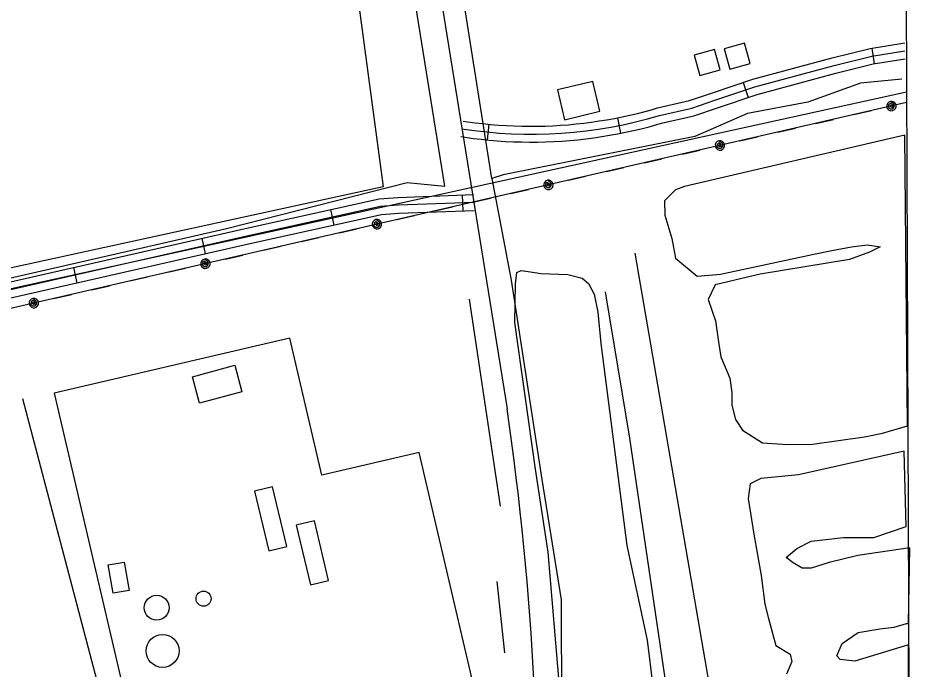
# Model space of a CAD drawing. Extents: x 3392644 to 3430565, y 576657 to 602123.
# Drawn here: x 3426681 to 3428400, y 589172 to 590409 of the extents above; entities that cross this region are included whole.
import ezdxf

# ---------------------------------------------------------------- set-up
doc = ezdxf.new("R2010")
doc.units = 0
for name, color, linetype in [('V-BLDG-OTLN', 7, 'Continuous'), ('V-DOMW-TANK', 7, 'Continuous'), ('V-GRID-FRAM', 7, 'Continuous'), ('V-ROAD-CNTR', 7, 'Continuous'), ('V-SITE-VEGE', 7, 'Continuous'), ('V-TOPO-BNDY', 7, 'Continuous'), ('V-TOPO-SHOR', 7, 'Continuous'), ('V-UTIL-LINE', 7, 'Continuous')]:
    doc.layers.add(name, color=color, linetype=linetype)

msp = doc.modelspace()

# ---------------------------------------------------------------- linework, layer by layer
at = {"layer": 'V-BLDG-OTLN'}
for points in [[(3428070, 590322.7), (3428059.1, 590361.2), (3428020.6, 590350.3), (3428031.5, 590311.8)], [(3428012.9, 590310.5), (3428002.1, 590349), (3427963.6, 590338.1), (3427974.5, 590299.7)], [(3427717.7, 590215.7), (3427784.8, 590231.8), (3427771.3, 590288.5), (3427704.1, 590272.4)], [(3427025.1, 589677.9), (3427011.6, 589728.2), (3427091.8, 589749.8), (3427105.4, 589699.4)], [(3427156.5, 589397.6), (3427190.6, 589405.8), (3427163.3, 589519), (3427129.3, 589510.8)], [(3427242.8, 589454.5), (3427208.4, 589446.4), (3427235.3, 589333.4), (3427269.6, 589341.5)], [(3426851.8, 589371.2), (3426882, 589376.3), (3426891.2, 589322.8), (3426861, 589317.7)]]:
    msp.add_lwpolyline(points, close=True, dxfattribs=at)
msp.add_lwpolyline([(3426954.6, 588794.2), (3427591.8, 588943.3), (3427441.8, 589584.3), (3427256.9, 589541.1), (3427196, 589801.5), (3426748.7, 589696.8), (3426881.1, 589131), (3426835.4, 589120.3), (3426871.9, 588964.4), (3426912.6, 588973.9), (3426954.6, 588794.2)], dxfattribs=at)
at = {"layer": 'V-DOMW-TANK'}
for centre, radius in [((3427032.5, 589307.1), 14.3), ((3426943.5, 589289.8), 23.6), ((3426954.9, 589207.8), 31.3)]:
    msp.add_circle(centre, radius, dxfattribs=at)
at = {"layer": 'V-GRID-FRAM'}
msp.add_lwpolyline([(3396720.3, 600227.7), (3428325.7, 600342.6), (3428399.7, 582159.3), (3396778.5, 582044.3), (3396720.3, 600227.7)], dxfattribs=at)
at = {"layer": 'V-ROAD-CNTR'}
for p, q in [((3428300.7, 590351.6), (3428305.5, 590322)), ((3428056.9, 590286.5), (3428066.4, 590258)), ((3427818.3, 590219.5), (3427824.1, 590190.1)), ((3427573.9, 590207.2), (3427570.9, 590177.4)), ((3427523.6, 590072.9), (3427524.7, 590042.9)), ((3427273.3, 590045.3), (3427279.8, 590016)), ((3427029.2, 589990.9), (3427035.9, 589961.6)), ((3426785.4, 589935.6), (3426792, 589906.3))]:
    msp.add_line(p, q, dxfattribs=at)
for points in [[(3426863.4, 594261), (3427167.5, 592419.1), (3427494.1, 590376.2), (3427608.7, 589667.1)], [(3427525, 590213.3), (3427533.3, 590212.1), (3427547.9, 590210.1), (3427562.7, 590208.4), (3427577.4, 590206.9), (3427592.1, 590205.7), (3427606.8, 590204.8), (3427621.7, 590204), (3427636.4, 590203.6), (3427651.2, 590203.5), (3427666, 590203.5), (3427680.7, 590203.8), (3427695.4, 590204.4), (3427710.3, 590205.3), (3427725, 590206.4), (3427739.7, 590207.7), (3427754.4, 590209.4), (3427769, 590211.3), (3427783.7, 590213.4), (3427798.2, 590215.8), (3427812.8, 590218.4), (3427827.3, 590221.3), (3427841.7, 590224.5), (3427856.1, 590227.9), (3427870.5, 590231.5), (3427884.7, 590235.4), (3427894.4, 590238.2), (3427954.9, 590252.2), (3427998.2, 590266.8), (3428074.8, 590292.5), (3428225.4, 590333.4), (3428297.7, 590351.1), (3428363.8, 590361.8)], [(3427898.2, 590223.7), (3427959, 590237.7), (3428003, 590252.6), (3428079.1, 590278.1), (3428229.2, 590318.9), (3428300.6, 590336.4), (3428363.8, 590346.6)], [(3427520.6, 590183.7), (3427529.1, 590182.4), (3427544.2, 590180.3), (3427559.4, 590178.6), (3427574.7, 590177), (3427589.9, 590175.8), (3427605.1, 590174.8), (3427620.5, 590174), (3427635.8, 590173.6), (3427651, 590173.5), (3427666.4, 590173.5), (3427681.7, 590173.8), (3427696.9, 590174.5), (3427712.3, 590175.4), (3427727.5, 590176.5), (3427742.7, 590177.9), (3427758, 590179.6), (3427773.1, 590181.5), (3427788.2, 590183.8), (3427803.3, 590186.2), (3427818.4, 590189), (3427833.4, 590191.9), (3427848.4, 590195.2), (3427863.2, 590198.7), (3427878.1, 590202.5), (3427892.8, 590206.5), (3427902, 590209.2), (3427963.1, 590223.3), (3428007.7, 590238.3), (3428083.5, 590263.7), (3428232.9, 590304.4), (3428303.6, 590321.7), (3428363.9, 590331.4)], [(3425271.4, 589591.8), (3426002.3, 589758), (3427117, 590010.8), (3427366.1, 590065.8), (3427401.2, 590068.5), (3427544.9, 590073.7)], [(3427545.4, 590058.7), (3427402, 590053.5), (3427368.3, 590050.9), (3427120.3, 589996.1), (3426005.6, 589743.4), (3425274.7, 589577.2)], [(3425278.1, 589562.6), (3426008.9, 589728.8), (3427123.5, 589981.5), (3427370.5, 590036.1), (3427402.9, 590038.5), (3427545.9, 590043.7)]]:
    msp.add_lwpolyline(points, dxfattribs=at)
for centre, radius, start, end in [((3427654.1, 591050.2), 861.8, 261.2351, 286.4536), ((3421926.3, 588844.4), 5741.7, 357.71964, 8.23795)]:
    msp.add_arc(centre, radius, start, end, dxfattribs=at)
at = {"layer": 'V-SITE-VEGE'}
for points in [[(3427230.9, 591150.1), (3427373.3, 590088.3), (3426499.4, 589898), (3424945.7, 589536.8), (3424403.4, 590563.9)], [(3427708.7, 589133.6), (3427686.7, 589395.5), (3427662.8, 589552.7), (3427623.5, 589831), (3427624.3, 589904.2), (3427627, 589925.8), (3427635.1, 589929.5), (3427652.8, 589926.9), (3427672.5, 589924.2), (3427723.9, 589922.3), (3427751.4, 589915.3), (3427762.9, 589905), (3427774, 589884.8), (3427780.7, 589850.9), (3427786.4, 589791.4), (3427835.6, 589407.8), (3427874.5, 589228.4), (3427885.1, 589141)]]:
    msp.add_lwpolyline(points, dxfattribs=at)
at = {"layer": 'V-TOPO-BNDY'}
msp.add_line((3425734.5, 589690.8), (3428366.7, 590268.8), dxfattribs=at)
at = {"layer": 'V-TOPO-SHOR'}
for p, q in [((3428070.6, 588691.5), (3427851.7, 589962.4)), ((3427596.2, 589482.8), (3427537.6, 589875.5)), ((3427604.4, 589204.2), (3427589.6, 589339.9))]:
    msp.add_line(p, q, dxfattribs=at)
for points in [[(3427579.7, 590104.3), (3427382.2, 591353.8), (3427338.2, 591682.2), (3427308.8, 591896.4), (3427093.7, 593095.9), (3426991.2, 593781.3), (3426815.8, 594852.3), (3426691.5, 595637.7)], [(3421407.3, 589095.9), (3421486.9, 588810.5), (3421529.9, 588782), (3421594.1, 588789.4), (3421658.3, 588825.4), (3423735.6, 589261.6), (3424385.2, 589406.8), (3424842.1, 589501.3), (3425713, 589697.4), (3427076.3, 590009.6), (3427418.9, 590096.5), (3427490.4, 590089.6), (3427329.6, 591089.2), (3427205.6, 591803.2), (3426993.8, 593074.1), (3426906, 593623.8), (3426789.2, 594330.7)], [(3428357.7, 590292.8), (3428279.1, 590285.4), (3428179.2, 590249.3), (3428065, 590227.5), (3427965.2, 590184.2), (3427601.1, 590111.5), (3427579.7, 590104.3), (3427616.1, 589911.5), (3427674.6, 589533.1), (3427711.2, 589304.6), (3427711.9, 589097.4), (3427727.5, 588747.4), (3427713.8, 588590.2), (3428170.6, 588699)], [(3427964, 588782.6), (3427841.7, 589611.3), (3427795.3, 589889.4)], [(3426688.6, 589686.6), (3426832.5, 589141.9), (3426821.3, 589107.8), (3426861.6, 588948.9), (3426907.2, 588909.3), (3426930.6, 588733.4), (3426942, 588716.4), (3427015.9, 588699.6), (3427129.4, 588722.7), (3427243, 588717.5), (3427333.9, 588695.1), (3427441.9, 588667.1), (3427549.9, 588656.1), (3427601, 588656.3)], [(3428371, 589045.7), (3428370.4, 589219.4), (3428268.4, 589188.3), (3428241.1, 589191.7), (3428234.3, 589198.4), (3428244.4, 589222.3), (3428275, 589242.8), (3428315.8, 589249.8), (3428343, 589253.3), (3428366.8, 589260.2), (3428370.2, 589260.2), (3428373.1, 589403.2), (3428274.4, 589389.2), (3428220, 589375.4), (3428186, 589365.1), (3428169, 589365), (3428151.9, 589375.2), (3428138.3, 589385.3), (3428158.6, 589402.4), (3428185.8, 589416.1), (3428247.1, 589423.2), (3428304.9, 589423.4), (3428366.2, 589444), (3428362.2, 589587), (3428161.5, 589542), (3428090.1, 589534.9), (3428069.7, 589524.7), (3428066.4, 589497.4), (3428076.8, 589429.4), (3428090.7, 589351.1), (3428097.7, 589296.7), (3428104.7, 589269.5), (3428118.5, 589218.4), (3428145.7, 589201.5), (3428149.2, 589187.9), (3428139.1, 589164)]]:
    msp.add_lwpolyline(points, dxfattribs=at)
msp.add_lwpolyline([(3428363.5, 590186.2), (3427945.1, 590089.3), (3427928.1, 590082.5), (3427907.7, 590062), (3427907.8, 590034.7), (3427921.6, 589990.5), (3427928.5, 589953.1), (3427969.5, 589919.2), (3428013.8, 589922.8), (3428190.6, 589960.9), (3428224.7, 589967.8), (3428262.1, 589974.7), (3428292.7, 589978.3), (3428316.6, 589974.9), (3428296.2, 589964.6), (3428258.8, 589950.9), (3428088.7, 589923), (3428003.6, 589902.3), (3427990.1, 589875), (3428003.9, 589834.2), (3428010.8, 589790), (3428014.3, 589766.2), (3428031.5, 589725.4), (3428035, 589698.2), (3428035.1, 589674.3), (3428042, 589647.1), (3428055.7, 589626.7), (3428093.2, 589603), (3428140.9, 589599.8), (3428188.6, 589600), (3428287.2, 589614), (3428321.3, 589620.9), (3428368.9, 589634.7)], close=True, dxfattribs=at)
at = {"layer": 'V-UTIL-LINE'}
for points in [[(3428366.8, 590248.3), (3426811.9, 589891.3), (3425353.1, 589554.7), (3423888.1, 589216.6), (3421944.1, 588762.8), (3421467.3, 588654.6), (3421365.1, 589029.2), (3418707.9, 588416.7)], [(3428338.2, 590241.7), (3428336.1, 590243.7), (3428335.8, 590241.4), (3428337.8, 590239.6), (3428340.6, 590240.5), (3428340, 590243.9), (3428336.1, 590246.5), (3428332.7, 590243.9), (3428332.5, 590239), (3428336.2, 590236.4), (3428340.7, 590236.4), (3428343.6, 590240.2), (3428342.7, 590245.7), (3428336.2, 590250.5), (3428333, 590249.1), (3428330.6, 590246.5), (3428329.3, 590243.2), (3428329.4, 590239.7), (3428330.8, 590236.5), (3428333.4, 590234.1), (3428336.7, 590232.9), (3428340.2, 590233), (3428343.4, 590234.4), (3428345.8, 590237), (3428347.1, 590240.2), (3428347, 590243.8), (3428345.5, 590247), (3428343, 590249.4), (3428339.7, 590250.6), (3428336.2, 590250.5)], [(3428267, 590225.4), (3428300.1, 590233)], [(3428194.9, 590208.8), (3428228, 590216.4)], [(3428122.8, 590192.3), (3428155.9, 590199.9)], [(3428050.6, 590175.7), (3428083.8, 590183.3)], [(3428012.7, 590167), (3428010.5, 590168.9), (3428010.2, 590166.6), (3428012.3, 590164.8), (3428015.1, 590165.8), (3428014.5, 590169.1), (3428010.6, 590171.7), (3428007.2, 590169.1), (3428007, 590164.3), (3428010.7, 590161.6), (3428015.2, 590161.7), (3428018.1, 590165.5), (3428017.2, 590170.9), (3428010.6, 590175.8), (3428007.4, 590174.3), (3428005, 590171.8), (3428003.8, 590168.5), (3428003.9, 590165), (3428005.3, 590161.8), (3428007.9, 590159.4), (3428011.2, 590158.1), (3428014.7, 590158.2), (3428017.9, 590159.7), (3428020.3, 590162.2), (3428021.5, 590165.5), (3428021.4, 590169), (3428020, 590172.2), (3428017.4, 590174.6), (3428014.1, 590175.9), (3428010.6, 590175.8)], [(3427941.5, 590150.6), (3427974.6, 590158.3)], [(3427869.4, 590134.1), (3427902.5, 590141.7)], [(3427797.2, 590117.5), (3427830.4, 590125.1)], [(3427687.1, 590092.2), (3427685, 590094.2), (3427684.7, 590091.9), (3427686.8, 590090.1), (3427689.5, 590091), (3427688.9, 590094.4), (3427685, 590097), (3427681.6, 590094.4), (3427681.4, 590089.5), (3427685.2, 590086.9), (3427689.7, 590086.9), (3427692.6, 590090.7), (3427691.7, 590096.2), (3427685.1, 590101), (3427681.9, 590099.6), (3427679.5, 590097), (3427678.3, 590093.7), (3427678.4, 590090.2), (3427679.8, 590087), (3427682.4, 590084.6), (3427685.6, 590083.4), (3427689.1, 590083.5), (3427692.3, 590084.9), (3427694.8, 590087.5), (3427696, 590090.7), (3427695.9, 590094.2), (3427694.5, 590097.4), (3427691.9, 590099.9), (3427688.6, 590101.1), (3427685.1, 590101)], [(3427725.1, 590101), (3427758.3, 590108.6)], [(3427616, 590075.9), (3427649.1, 590083.5)], [(3427543.8, 590059.3), (3427577, 590066.9)], [(3427471.7, 590042.8), (3427504.9, 590050.4)], [(3427361.6, 590017.5), (3427359.5, 590019.4), (3427359.2, 590017.1), (3427361.3, 590015.3), (3427364, 590016.3), (3427363.4, 590019.6), (3427359.5, 590022.2), (3427356.1, 590019.6), (3427355.9, 590014.7), (3427359.7, 590012.1), (3427364.1, 590012.2), (3427367.1, 590016), (3427366.2, 590021.4), (3427359.6, 590026.2), (3427356.4, 590024.8), (3427354, 590022.3), (3427352.7, 590019), (3427352.8, 590015.5), (3427354.3, 590012.3), (3427356.8, 590009.8), (3427360.1, 590008.6), (3427363.6, 590008.7), (3427366.8, 590010.1), (3427369.2, 590012.7), (3427370.5, 590016), (3427370.4, 590019.5), (3427368.9, 590022.7), (3427366.4, 590025.1), (3427363.1, 590026.4), (3427359.6, 590026.2)], [(3427399.6, 590026.2), (3427432.7, 590033.8)], [(3427290.4, 590001.1), (3427323.6, 590008.7)], [(3427218.3, 589984.6), (3427251.5, 589992.2)], [(3427146.2, 589968), (3427179.3, 589975.6)], [(3427074.1, 589951.4), (3427107.2, 589959.1)], [(3427036.1, 589942.7), (3427034, 589944.7), (3427033.7, 589942.4), (3427035.7, 589940.6), (3427038.5, 589941.5), (3427037.9, 589944.9), (3427034, 589947.5), (3427030.6, 589944.9), (3427030.4, 589940), (3427034.1, 589937.4), (3427038.6, 589937.4), (3427041.5, 589941.2), (3427040.6, 589946.7), (3427034.1, 589951.5), (3427030.9, 589950.1), (3427028.5, 589947.5), (3427027.2, 589944.2), (3427027.3, 589940.7), (3427028.7, 589937.5), (3427031.3, 589935.1), (3427034.6, 589933.8), (3427038.1, 589934), (3427041.3, 589935.4), (3427043.7, 589937.9), (3427045, 589941.2), (3427044.8, 589944.7), (3427043.4, 589947.9), (3427040.9, 589950.3), (3427037.6, 589951.6), (3427034.1, 589951.5)], [(3426964.9, 589926.4), (3426998, 589934)], [(3426892.8, 589909.8), (3426925.9, 589917.4)], [(3426820.7, 589893.3), (3426853.8, 589900.9)], [(3426710.6, 589867.9), (3426708.4, 589869.8), (3426708.1, 589867.5), (3426710.2, 589865.7), (3426713, 589866.7), (3426712.4, 589870), (3426708.5, 589872.6), (3426705.1, 589870), (3426704.9, 589865.1), (3426708.6, 589862.5), (3426713.1, 589862.5), (3426716, 589866.4), (3426715.1, 589871.8), (3426708.6, 589876.6), (3426705.3, 589875.2), (3426702.9, 589872.6), (3426701.7, 589869.4), (3426701.8, 589865.8), (3426703.2, 589862.6), (3426705.8, 589860.2), (3426709.1, 589859), (3426712.6, 589859.1), (3426715.8, 589860.5), (3426718.2, 589863.1), (3426719.5, 589866.4), (3426719.3, 589869.9), (3426717.9, 589873.1), (3426715.3, 589875.5), (3426712.1, 589876.7), (3426708.6, 589876.6)], [(3426748.6, 589876.6), (3426781.7, 589884.3)]]:
    msp.add_lwpolyline(points, dxfattribs=at)

doc.saveas('drawing.dxf')
